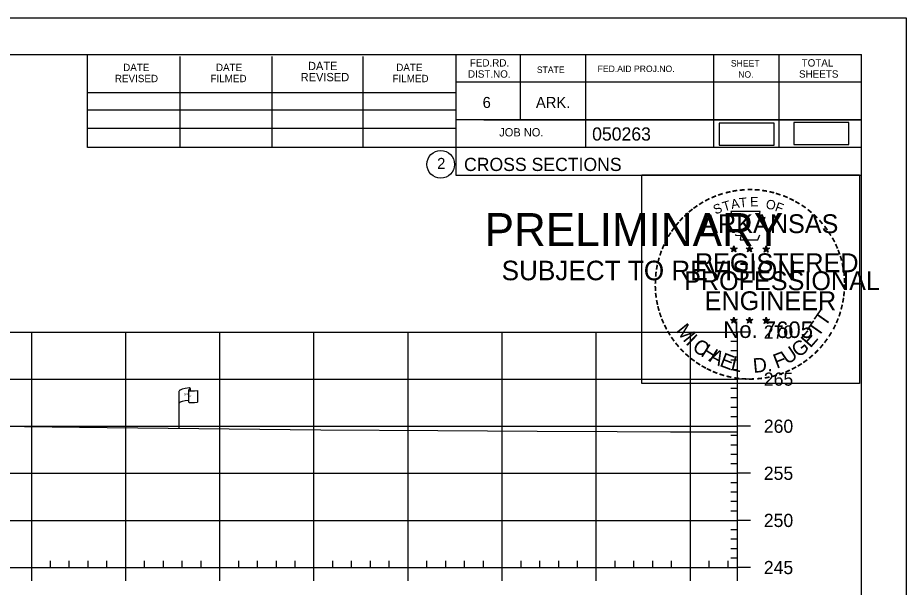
# Model space of a CAD drawing. Extents: x 1365647 to 1367999, y 387113 to 400173.
# Drawn here: x 1365962.6 to 1366057, y 393712.4 to 393772.9 of the extents above; entities that cross this region are included whole.
import ezdxf

# ---------------------------------------------------------------- set-up
doc = ezdxf.new("R2010")
doc.units = 0
for name, color, linetype in [('E_Existing ROW', 7, 'Continuous'), ('R_Axis', 7, 'Continuous'), ('R_Axis Annot', 7, 'Continuous'), ('R_Border', 7, 'Continuous'), ('R_Border PE', 7, 'Continuous'), ('R_Border Prem', 7, 'Continuous'), ('R_Detour', 7, 'Continuous'), ('R_Exist Surface', 7, 'Continuous'), ('R_Grid', 7, 'Continuous'), ('R_No Plot', 7, 'Continuous')]:
    doc.layers.add(name, color=color, linetype=linetype)

msp = doc.modelspace()

# ---------------------------------------------------------------- linework, layer by layer
at = {"layer": 'E_Existing ROW'}
for p, q in [((1365979.781, 393729.307), (1365979.781, 393733.257)), ((1365980.777, 393733.352), (1365980.777, 393733.339)), ((1365980.777, 393733.339), (1365980.777, 393732.112)), ((1365980.944, 393733.508), (1365980.944, 393733.268)), ((1365981.712, 393733.315), (1365981.712, 393732.074))]:
    msp.add_line(p, q, dxfattribs=at)
for centre, radius, start, end in [((1365980.855, 393733.352), 0.078, 88.6458, 274.28284), ((1365980.866, 393733.508), 0.0783, 263.07118, 93.95638), ((1365980.855, 393732.112), 0.0783, 180, 273.95638)]:
    msp.add_arc(centre, radius, start, end, dxfattribs=at)
for centre, major_axis, ratio, start_param, end_param in [((1365981.363, 393733.301), (-1.582, -0.043), 0.19887, 5.030368, 6.283185), ((1365982.071, 393733.416), (-1.227, -0.134), 0.052933, 0.159456, 1.268315), ((1365981.358, 393731.983), (-1.582, -0.043), 0.19887, 5.083035, 6.194897), ((1365982.071, 393732.176), (-1.227, -0.134), 0.052933, 0.159456, 1.268315)]:
    msp.add_ellipse(centre, major_axis=major_axis, ratio=ratio, start_param=start_param, end_param=end_param, dxfattribs=at)
at = {"layer": 'R_Axis'}
for p, q in [((1366039.095, 393714.519), (1366039.095, 393739.519)), ((1366040.495, 393739.519), (1366039.095, 393739.519)), ((1366039.095, 393738.519), (1366038.395, 393738.519)), ((1366039.095, 393737.519), (1366038.395, 393737.519)), ((1366039.095, 393736.519), (1366038.395, 393736.519)), ((1366039.095, 393735.519), (1366038.395, 393735.519)), ((1366040.495, 393734.519), (1366039.095, 393734.519)), ((1366039.095, 393733.519), (1366038.395, 393733.519)), ((1366039.095, 393732.519), (1366038.395, 393732.519)), ((1366039.095, 393731.519), (1366038.395, 393731.519)), ((1366039.095, 393730.519), (1366038.395, 393730.519)), ((1366040.495, 393729.519), (1366039.095, 393729.519)), ((1366039.095, 393728.519), (1366038.395, 393728.519)), ((1366039.095, 393727.519), (1366038.395, 393727.519)), ((1366039.095, 393726.519), (1366038.395, 393726.519)), ((1366039.095, 393725.519), (1366038.395, 393725.519)), ((1366040.495, 393724.519), (1366039.095, 393724.519)), ((1366039.095, 393723.519), (1366038.395, 393723.519)), ((1366039.095, 393722.519), (1366038.395, 393722.519)), ((1366039.095, 393721.519), (1366038.395, 393721.519)), ((1366039.095, 393720.519), (1366038.395, 393720.519)), ((1366040.495, 393719.519), (1366039.095, 393719.519)), ((1366039.095, 393718.519), (1366038.395, 393718.519)), ((1366039.095, 393717.519), (1366038.395, 393717.519)), ((1366039.095, 393716.519), (1366038.395, 393716.519)), ((1365966.095, 393714.519), (1365966.095, 393715.219)), ((1365968.095, 393714.519), (1365968.095, 393715.219)), ((1365970.095, 393714.519), (1365970.095, 393715.219)), ((1365972.095, 393714.519), (1365972.095, 393715.219)), ((1365976.095, 393714.519), (1365976.095, 393715.219)), ((1365978.095, 393714.519), (1365978.095, 393715.219)), ((1365980.095, 393714.519), (1365980.095, 393715.219)), ((1365982.095, 393714.519), (1365982.095, 393715.219)), ((1365986.095, 393714.519), (1365986.095, 393715.219)), ((1365988.095, 393714.519), (1365988.095, 393715.219)), ((1365990.095, 393714.519), (1365990.095, 393715.219)), ((1365992.095, 393714.519), (1365992.095, 393715.219)), ((1365996.095, 393714.519), (1365996.095, 393715.219)), ((1365998.095, 393714.519), (1365998.095, 393715.219)), ((1366000.095, 393714.519), (1366000.095, 393715.219)), ((1366002.095, 393714.519), (1366002.095, 393715.219)), ((1366006.095, 393714.519), (1366006.095, 393715.219)), ((1366008.095, 393714.519), (1366008.095, 393715.219)), ((1366010.095, 393714.519), (1366010.095, 393715.219)), ((1366012.095, 393714.519), (1366012.095, 393715.219)), ((1366016.095, 393714.519), (1366016.095, 393715.219)), ((1366018.095, 393714.519), (1366018.095, 393715.219)), ((1366020.095, 393714.519), (1366020.095, 393715.219)), ((1366022.095, 393714.519), (1366022.095, 393715.219)), ((1366026.095, 393714.519), (1366026.095, 393715.219)), ((1366028.095, 393714.519), (1366028.095, 393715.219)), ((1366030.095, 393714.519), (1366030.095, 393715.219)), ((1366032.095, 393714.519), (1366032.095, 393715.219)), ((1366036.095, 393714.519), (1366036.095, 393715.219)), ((1366038.095, 393714.519), (1366038.095, 393715.219)), ((1366039.095, 393715.519), (1366038.395, 393715.519)), ((1365749.095, 393714.519), (1366039.095, 393714.519)), ((1365964.095, 393713.119), (1365964.095, 393714.519)), ((1365974.095, 393713.119), (1365974.095, 393714.519)), ((1365984.095, 393713.119), (1365984.095, 393714.519)), ((1365994.095, 393713.119), (1365994.095, 393714.519)), ((1366004.095, 393713.119), (1366004.095, 393714.519)), ((1366014.095, 393713.119), (1366014.095, 393714.519)), ((1366024.095, 393713.119), (1366024.095, 393714.519)), ((1366034.095, 393713.119), (1366034.095, 393714.519)), ((1366039.095, 393713.119), (1366039.095, 393714.519)), ((1366040.495, 393714.519), (1366039.095, 393714.519))]:
    msp.add_line(p, q, dxfattribs=at)
at = {"layer": 'R_Border'}
for p, q in [((1365736.095, 393768.979), (1366052.275, 393768.979)), ((1365970.015, 393759.099), (1365970.015, 393768.979)), ((1365979.875, 393759.099), (1365979.875, 393768.779)), ((1365989.635, 393759.099), (1365989.635, 393768.779)), ((1365999.315, 393759.099), (1365999.315, 393768.779)), ((1366009.175, 393768.979), (1366009.175, 393756.179)), ((1366016.015, 393768.979), (1366016.015, 393762.039)), ((1366022.955, 393768.979), (1366022.955, 393759.099)), ((1366036.535, 393768.979), (1366036.535, 393759.099)), ((1366043.475, 393768.979), (1366043.475, 393759.099)), ((1366052.275, 393563.519), (1366052.275, 393768.979)), ((1366052.275, 393766.039), (1366009.175, 393766.039)), ((1366052.275, 393766.059), (1366052.275, 393766.059)), ((1365970.015, 393764.959), (1366009.175, 393764.959)), ((1365970.015, 393763.099), (1366009.175, 393763.099)), ((1365970.015, 393759.099), (1365970.015, 393761.159)), ((1365970.015, 393761.159), (1366009.175, 393761.159)), ((1366052.275, 393762.039), (1366009.175, 393762.039)), ((1366012.135, 393762.039), (1366052.275, 393762.039)), ((1366052.275, 393759.099), (1365970.015, 393759.099)), ((1366009.175, 393756.179), (1366052.275, 393756.179))]:
    msp.add_line(p, q, dxfattribs=at)
msp.add_circle((1366007.562, 393757.314), 1.467, dxfattribs=at)
at = {"layer": 'R_Border PE'}
for p, q in [((1366038.356, 393748.425), (1366038.705, 393748.314)), ((1366038.356, 393748.425), (1366038.609, 393748.38)), ((1366038.356, 393748.425), (1366038.593, 393748.303)), ((1366038.489, 393748.017), (1366038.705, 393748.314)), ((1366038.489, 393748.017), (1366038.615, 393748.261)), ((1366038.489, 393748.017), (1366038.703, 393748.234)), ((1366038.705, 393748.679), (1366038.664, 393748.427)), ((1366038.918, 393748.017), (1366038.703, 393748.231)), ((1366038.705, 393748.314), (1366038.705, 393748.679)), ((1366038.705, 393748.679), (1366038.754, 393748.429)), ((1366039.052, 393748.425), (1366038.705, 393748.314)), ((1366038.918, 393748.017), (1366038.705, 393748.314)), ((1366039.052, 393748.425), (1366038.766, 393748.376)), ((1366038.918, 393748.017), (1366038.781, 393748.308)), ((1366039.052, 393748.425), (1366038.848, 393748.323)), ((1366040.026, 393748.425), (1366040.375, 393748.314)), ((1366040.026, 393748.425), (1366040.279, 393748.38)), ((1366040.026, 393748.425), (1366040.263, 393748.303)), ((1366040.159, 393748.017), (1366040.375, 393748.314)), ((1366040.159, 393748.017), (1366040.285, 393748.261)), ((1366040.159, 393748.017), (1366040.373, 393748.234)), ((1366040.375, 393748.679), (1366040.334, 393748.427)), ((1366040.588, 393748.017), (1366040.373, 393748.231)), ((1366040.375, 393748.314), (1366040.375, 393748.679)), ((1366040.375, 393748.679), (1366040.424, 393748.429)), ((1366040.722, 393748.425), (1366040.375, 393748.314)), ((1366040.588, 393748.017), (1366040.375, 393748.314)), ((1366040.722, 393748.425), (1366040.436, 393748.376)), ((1366040.588, 393748.017), (1366040.451, 393748.308)), ((1366040.722, 393748.425), (1366040.518, 393748.323)), ((1366041.79, 393748.413), (1366042.139, 393748.302)), ((1366041.79, 393748.413), (1366042.043, 393748.368)), ((1366041.79, 393748.413), (1366042.027, 393748.291)), ((1366041.923, 393748.005), (1366042.139, 393748.302)), ((1366041.923, 393748.005), (1366042.049, 393748.249)), ((1366041.923, 393748.005), (1366042.137, 393748.222)), ((1366042.139, 393748.667), (1366042.098, 393748.415)), ((1366042.352, 393748.005), (1366042.137, 393748.219)), ((1366042.139, 393748.302), (1366042.139, 393748.667)), ((1366042.139, 393748.667), (1366042.188, 393748.417)), ((1366042.486, 393748.413), (1366042.139, 393748.302)), ((1366042.352, 393748.005), (1366042.139, 393748.302)), ((1366042.486, 393748.413), (1366042.2, 393748.364)), ((1366042.352, 393748.005), (1366042.215, 393748.296)), ((1366042.486, 393748.413), (1366042.282, 393748.311)), ((1366038.352, 393740.852), (1366038.701, 393740.741)), ((1366038.352, 393740.852), (1366038.605, 393740.807)), ((1366038.352, 393740.852), (1366038.589, 393740.73)), ((1366038.485, 393740.444), (1366038.701, 393740.741)), ((1366038.485, 393740.444), (1366038.611, 393740.688)), ((1366038.485, 393740.444), (1366038.699, 393740.661)), ((1366038.701, 393741.106), (1366038.66, 393740.854)), ((1366038.914, 393740.444), (1366038.699, 393740.658)), ((1366038.701, 393740.741), (1366038.701, 393741.106)), ((1366038.701, 393741.106), (1366038.75, 393740.856)), ((1366039.048, 393740.852), (1366038.701, 393740.741)), ((1366038.914, 393740.444), (1366038.701, 393740.741)), ((1366039.048, 393740.852), (1366038.762, 393740.803)), ((1366038.914, 393740.444), (1366038.777, 393740.735)), ((1366039.048, 393740.852), (1366038.844, 393740.75)), ((1366040.021, 393740.852), (1366040.37, 393740.741)), ((1366040.021, 393740.852), (1366040.274, 393740.807)), ((1366040.021, 393740.852), (1366040.258, 393740.73)), ((1366040.154, 393740.444), (1366040.37, 393740.741)), ((1366040.154, 393740.444), (1366040.28, 393740.688)), ((1366040.154, 393740.444), (1366040.368, 393740.661)), ((1366040.37, 393741.106), (1366040.329, 393740.854)), ((1366040.583, 393740.444), (1366040.368, 393740.658)), ((1366040.37, 393740.741), (1366040.37, 393741.106)), ((1366040.37, 393741.106), (1366040.419, 393740.856)), ((1366040.717, 393740.852), (1366040.37, 393740.741)), ((1366040.583, 393740.444), (1366040.37, 393740.741)), ((1366040.717, 393740.852), (1366040.431, 393740.803)), ((1366040.583, 393740.444), (1366040.446, 393740.735)), ((1366040.717, 393740.852), (1366040.513, 393740.75)), ((1366041.788, 393740.842), (1366042.137, 393740.731)), ((1366041.788, 393740.842), (1366042.041, 393740.797)), ((1366041.788, 393740.842), (1366042.025, 393740.72)), ((1366041.921, 393740.434), (1366042.137, 393740.731)), ((1366041.921, 393740.434), (1366042.047, 393740.678)), ((1366041.921, 393740.434), (1366042.135, 393740.651)), ((1366042.137, 393741.096), (1366042.096, 393740.844)), ((1366042.35, 393740.434), (1366042.135, 393740.648)), ((1366042.137, 393740.731), (1366042.137, 393741.096)), ((1366042.137, 393741.096), (1366042.186, 393740.846)), ((1366042.484, 393740.842), (1366042.137, 393740.731)), ((1366042.35, 393740.434), (1366042.137, 393740.731)), ((1366042.484, 393740.842), (1366042.198, 393740.793)), ((1366042.35, 393740.434), (1366042.213, 393740.725)), ((1366042.484, 393740.842), (1366042.28, 393740.74))]:
    msp.add_line(p, q, dxfattribs=at)
for points in [[(1366038.397, 393752.303), (1366038.666, 393751.476)], [(1366041.908, 393751.381), (1366042.05, 393751.665), (1366041.365, 393751.641), (1366041.513, 393752.303), (1366038.397, 393752.303)], [(1366038.889, 393749.88), (1366038.889, 393749.793), (1366039.452, 393749.774), (1366039.398, 393749.301), (1366041.268, 393749.301), (1366041.469, 393749.837)], [(1366038.705, 393748.679), (1366038.918, 393748.017), (1366038.356, 393748.425), (1366039.052, 393748.425), (1366038.489, 393748.017), (1366038.705, 393748.679)], [(1366040.375, 393748.679), (1366040.588, 393748.017), (1366040.026, 393748.425), (1366040.722, 393748.425), (1366040.159, 393748.017), (1366040.375, 393748.679)], [(1366042.139, 393748.667), (1366042.352, 393748.005), (1366041.79, 393748.413), (1366042.486, 393748.413), (1366041.923, 393748.005), (1366042.139, 393748.667)], [(1366038.701, 393741.106), (1366038.914, 393740.444), (1366038.352, 393740.852), (1366039.048, 393740.852), (1366038.485, 393740.444), (1366038.701, 393741.106)], [(1366040.37, 393741.106), (1366040.583, 393740.444), (1366040.021, 393740.852), (1366040.717, 393740.852), (1366040.154, 393740.444), (1366040.37, 393741.106)], [(1366042.137, 393741.096), (1366042.35, 393740.434), (1366041.788, 393740.842), (1366042.484, 393740.842), (1366041.921, 393740.434), (1366042.137, 393741.096)]]:
    msp.add_lwpolyline(points, dxfattribs=at)
for centre, radius in [((1366038.704, 393748.314), 0.172), ((1366038.704, 393748.314), 0.145), ((1366038.704, 393748.314), 0.116), ((1366038.704, 393748.314), 0.0991), ((1366038.704, 393748.314), 0.0747), ((1366038.704, 393748.314), 0.0495), ((1366038.704, 393748.314), 0.0296), ((1366040.374, 393748.314), 0.172), ((1366040.374, 393748.314), 0.145), ((1366040.374, 393748.314), 0.116), ((1366040.374, 393748.314), 0.0991), ((1366040.374, 393748.314), 0.0747), ((1366040.374, 393748.314), 0.0495), ((1366040.374, 393748.314), 0.0296), ((1366042.138, 393748.302), 0.172), ((1366042.138, 393748.302), 0.145), ((1366042.138, 393748.302), 0.116), ((1366042.138, 393748.302), 0.0991), ((1366042.138, 393748.302), 0.0747), ((1366042.138, 393748.302), 0.0495), ((1366042.138, 393748.302), 0.0296), ((1366038.7, 393740.741), 0.172), ((1366038.7, 393740.741), 0.145), ((1366038.7, 393740.741), 0.116), ((1366038.7, 393740.741), 0.0991), ((1366038.7, 393740.741), 0.0747), ((1366038.7, 393740.741), 0.0495), ((1366038.7, 393740.741), 0.0296), ((1366040.369, 393740.741), 0.172), ((1366040.369, 393740.741), 0.145), ((1366040.369, 393740.741), 0.116), ((1366040.369, 393740.741), 0.0991), ((1366040.369, 393740.741), 0.0747), ((1366040.369, 393740.741), 0.0495), ((1366040.369, 393740.741), 0.0296), ((1366042.136, 393740.731), 0.172), ((1366042.136, 393740.731), 0.145), ((1366042.136, 393740.731), 0.116), ((1366042.136, 393740.731), 0.0991), ((1366042.136, 393740.731), 0.0747), ((1366042.136, 393740.731), 0.0495), ((1366042.136, 393740.731), 0.0296)]:
    msp.add_circle(centre, radius, dxfattribs=at)
at = {"layer": 'R_Detour'}
for points in [[(1366037.165, 393759.369), (1366042.998, 393759.369), (1366042.998, 393761.68), (1366037.165, 393761.68)], [(1366045.079, 393759.432), (1366050.912, 393759.432), (1366050.912, 393761.743), (1366045.079, 393761.743)]]:
    msp.add_lwpolyline(points, close=True, dxfattribs=at)
at = {"layer": 'R_Exist Surface'}
msp.add_lwpolyline([(1365960.366, 393729.524), (1365972.103, 393729.39), (1365994.82, 393729.143), (1366007.254, 393729.05), (1366017.81, 393728.992), (1366026.32, 393728.946), (1366031.987, 393728.916), (1366039.095, 393728.91)], dxfattribs=at)
at = {"layer": 'R_Grid'}
for p, q in [((1365749.095, 393739.519), (1366039.095, 393739.519)), ((1365964.095, 393714.519), (1365964.095, 393739.519)), ((1365974.095, 393714.519), (1365974.095, 393739.519)), ((1365984.095, 393714.519), (1365984.095, 393739.519)), ((1365994.095, 393714.519), (1365994.095, 393739.519)), ((1366004.095, 393714.519), (1366004.095, 393739.519)), ((1366014.095, 393714.519), (1366014.095, 393739.519)), ((1366024.095, 393714.519), (1366024.095, 393739.519)), ((1366034.095, 393714.519), (1366034.095, 393739.519)), ((1366039.095, 393714.519), (1366039.095, 393739.519)), ((1365749.095, 393734.519), (1366039.095, 393734.519)), ((1365749.095, 393729.519), (1366039.095, 393729.519)), ((1365749.095, 393724.519), (1366039.095, 393724.519)), ((1365749.095, 393719.519), (1366039.095, 393719.519)), ((1365749.095, 393714.519), (1366039.095, 393714.519))]:
    msp.add_line(p, q, dxfattribs=at)
at = {"layer": 'R_No Plot'}
msp.add_line((1365723.694, 393772.873), (1366057.027, 393772.873), dxfattribs=at)
for points in [[(1365723.687, 393772.873), (1366057.027, 393772.873), (1366057.027, 393559.536), (1365723.687, 393559.536)], [(1366028.946, 393756.211), (1366052.044, 393756.211), (1366052.044, 393734.061), (1366028.946, 393734.061)]]:
    msp.add_lwpolyline(points, close=True, dxfattribs=at)

# ---------------------------------------------------------------- texts
at = {"layer": 'E_Existing ROW'}
for s, height, rotation, p in [('R ', 0.2, 9.98841, (1365980.301, 393732.759)), (' O', 0.2, 9.98841, (1365980.446, 393732.804)), ('W', 0.2, 351.17882, (1365980.776, 393732.635)), ('DWB 11-9-07', 0.001, 90, (1365980.944, 393733.268)), ('DWB 11-9-07', 0.001, 5.07169, (1365981.702, 393732.074)), ('DWB 11-9-07', 0.001, 90, (1365979.781, 393729.307))]:
    msp.add_text(s, height=height, rotation=rotation, dxfattribs=at).set_placement(p)
at = {"layer": 'R_Axis Annot'}
for s, p in [('270', (1366041.895, 393738.819)), ('265', (1366041.895, 393733.819)), ('260', (1366041.895, 393728.819)), ('255', (1366041.895, 393723.819)), ('250', (1366041.895, 393718.819)), ('245', (1366041.895, 393713.819))]:
    msp.add_text(s, height=1.4, dxfattribs=at).set_placement(p)
at = {"layer": 'R_Border'}
for s, height, p in [('DATE', 0.7819, (1365973.815, 393767.219)), ('DATE', 0.7819, (1365983.675, 393767.219)), ('DATE', 0.8792, (1365993.455, 393767.319)), ('DATE', 0.7819, (1366002.835, 393767.219)), ('FED.RD.', 0.7819, (1366010.655, 393767.699)), ('FED.AID PROJ.NO.', 0.684, (1366024.235, 393767.119)), ('SHEET', 0.684, (1366038.395, 393767.699)), ('TOTAL', 0.7819, (1366045.915, 393767.699)), ('REVISED', 0.7819, (1365972.935, 393766.039)), ('FILMED', 0.7819, (1365983.095, 393766.039)), ('REVISED', 0.8792, (1365992.675, 393766.139)), ('FILMED', 0.7819, (1366002.435, 393766.039)), ('DIST.NO.', 0.7819, (1366010.455, 393766.519)), ('STATE', 0.684, (1366017.775, 393767.019)), ('NO.', 0.684, (1366039.175, 393766.519)), ('SHEETS', 0.7819, (1366045.635, 393766.519)), ('6', 1.172, (1366012.015, 393763.299)), ('ARK.', 1.1723, (1366017.675, 393763.299)), ('JOB NO.', 0.8792, (1366013.775, 393760.279)), ('050263', 1.4, (1366023.651, 393759.838)), ('2', 1.172, (1366007.179, 393756.828)), ('CROSS SECTIONS', 1.4, (1366010.038, 393756.609))]:
    msp.add_text(s, height=height, rotation=360, dxfattribs=at).set_placement(p)
at = {"layer": 'R_Border PE'}
for s, height, rotation, p in [('-', 1.6, 10.21935, (1366038.573, 393753.833)), ('-', 1.6, 5.89682, (1366039.302, 393753.943)), ('-', 1.6, 0.18623, (1366040.074, 393754.015)), ('-', 1.6, 357.74304, (1366040.797, 393754.002)), ('-', 1.6, 352.16172, (1366041.541, 393753.946)), ('-', 1.6, 28.79182, (1366035.878, 393752.844)), ('-', 1.6, 24.30721, (1366036.511, 393753.161)), ('-', 1.6, 19.17608, (1366037.145, 393753.43)), ('-', 1.6, 13.63015, (1366037.895, 393753.671)), ('A', 1, 11.21318, (1366038.492, 393752.563)), ('T', 1, 6.02276, (1366039.341, 393752.729)), ('E', 1, 0.83234, (1366040.446, 393752.839)), ('-', 1.6, 347.20489, (1366042.26, 393753.832)), ('-', 1.6, 342.3362, (1366042.895, 393753.677)), ('-', 1.6, 337.85509, (1366043.63, 393753.454)), ('-', 1.6, 334.12109, (1366044.261, 393753.183)), ('-', 1.6, 36.23174, (1366034.703, 393752.079)), ('-', 1.6, 34.06357, (1366035.281, 393752.474)), ('S', 1, 21.59401, (1366036.752, 393751.981)), ('T', 1, 16.4036, (1366037.666, 393752.312)), ('O', 1, 350.4515, (1366042.05, 393752.629)), ('F', 1, 340.07066, (1366043.004, 393752.401)), ('-', 1.6, 329.64089, (1366044.84, 393752.9)), ('-', 1.6, 325.86266, (1366045.483, 393752.539)), ('-', 1.6, 48.42305, (1366033.346, 393750.806)), ('-', 1.6, 42.96224, (1366033.794, 393751.284)), ('-', 1.6, 38.95066, (1366034.227, 393751.701)), ('ARKANSAS', 2, 360, (1366035.25, 393750.015)), ('-', 1.6, 320.52971, (1366046.093, 393752.113)), ('-', 1.6, 315.57859, (1366046.692, 393751.625)), ('-', 1.6, 50.61417, (1366032.943, 393750.32)), ('-', 1.6, 309.87973, (1366047.261, 393751.075)), ('-', 1.6, 306.65218, (1366047.786, 393750.473)), ('-', 1.6, 58.07063, (1366032.205, 393749.226)), ('-', 1.6, 54.23247, (1366032.53, 393749.753)), ('-', 1.4, 303.67529, (1366048.272, 393749.905)), ('-', 1.6, 62.87135, (1366031.892, 393748.612)), ('-', 1.6, 299.66835, (1366048.591, 393749.298)), ('-', 1.6, 294.66279, (1366048.915, 393748.686)), ('-', 1.6, 72.39447, (1366031.414, 393747.371)), ('-', 1.6, 67.77427, (1366031.633, 393748.001)), ('DWB', 0.01, 360, (1366038.691, 393748.309)), ('DWB', 0.01, 360, (1366040.361, 393748.309)), ('DWB', 0.01, 360, (1366042.125, 393748.297)), ('-', 1.6, 290.57283, (1366049.172, 393748.109)), ('-', 1.6, 75.46096, (1366031.217, 393746.657)), ('REGISTERED', 2, 360, (1366034.572, 393745.866)), ('-', 1.6, 285.12326, (1366049.406, 393747.529)), ('-', 1.6, 81.20126, (1366031.085, 393745.944)), ('-', 1.6, 280.54934, (1366049.606, 393746.787)), ('-', 1.6, 89.06224, (1366030.984, 393744.552)), ('-', 1.6, 85.18634, (1366031.009, 393745.253)), ('PROFESSIONAL', 2, 360, (1366033.424, 393743.962)), ('-', 1.6, 276.59616, (1366049.768, 393746.019)), ('-', 1.6, 274.33011, (1366049.828, 393745.297)), ('-', 1.6, 94.19588, (1366031.019, 393743.827)), ('-', 1.6, 269.94067, (1366049.862, 393744.665)), ('-', 1.6, 98.94793, (1366031.091, 393743.16)), ('ENGINEER', 2, 360, (1366035.611, 393741.837)), ('-', 1.6, 263.5172, (1366049.843, 393743.999)), ('-', 1.6, 101.71495, (1366031.226, 393742.427)), ('-', 1.6, 105.45785, (1366031.388, 393741.832)), ('-', 1.6, 255.7626, (1366049.662, 393742.667)), ('-', 1.6, 260.99529, (1366049.772, 393743.345)), ('-', 1.6, 109.08742, (1366031.603, 393741.201)), ('T', 1.54, 55.05496, (1366048.42, 393740.006)), ('-', 1.6, 252.86809, (1366049.481, 393741.947)), ('-', 1.6, 114.06432, (1366031.857, 393740.605)), ('M', 1.54, 308.91747, (1366032.472, 393739.632)), ('No. 7605', 1.757, 360, (1366037.585, 393738.886)), ('DWB', 0.01, 360, (1366038.686, 393740.737)), ('DWB', 0.01, 360, (1366040.355, 393740.735)), ('DWB', 0.01, 360, (1366042.122, 393740.726)), ('T', 1.54, 55.05496, (1366047.689, 393738.886)), ('-', 1.6, 247.88866, (1366049.258, 393741.274)), ('-', 1.6, 115.72885, (1366032.162, 393739.987)), ('-', 1.6, 120.44712, (1366032.519, 393739.401)), ('E', 1.54, 48.73133, (1366046.843, 393737.759)), ('-', 1.6, 239.07125, (1366048.602, 393739.893)), ('-', 1.6, 244.61971, (1366048.996, 393740.645)), ('-', 1.6, 125.89344, (1366032.922, 393738.84)), ('I', 1.54, 316.46364, (1366033.514, 393738.312)), ('C', 1.54, 324.01974, (1366034.187, 393737.689)), ('G', 1.54, 38.21734, (1366045.59, 393736.739)), ('-', 1.6, 233.84524, (1366048.2, 393739.24)), ('-', 1.6, 130.71812, (1366033.384, 393738.288)), ('-', 1.6, 134.22381, (1366033.901, 393737.743)), ('H', 1.54, 327.53419, (1366035.097, 393737.034)), ('A', 1.54, 332.55127, (1366035.951, 393736.497)), ('U', 1.54, 34.40523, (1366044.391, 393736.006)), ('-', 1.6, 225.76533, (1366047.291, 393738.11)), ('-', 1.6, 231.25377, (1366047.77, 393738.674)), ('-', 1.6, 138.93382, (1366034.426, 393737.279)), ('-', 1.6, 144.64634, (1366034.982, 393736.873)), ('E', 1.54, 339.20679, (1366037.109, 393735.935)), ('L', 1.54, 346.2929, (1366038.301, 393735.511)), ('D.', 1.54, 5.26016, (1366040.804, 393735.174)), ('F', 1.54, 20.82016, (1366043.254, 393735.612)), ('-', 1.6, 215.73633, (1366046.22, 393737.129)), ('-', 1.6, 221.08509, (1366046.769, 393737.601)), ('-', 1.6, 148.08978, (1366035.543, 393736.502)), ('-', 1.6, 151.57039, (1366036.122, 393736.177)), ('-', 1.6, 154.60019, (1366036.644, 393735.93)), ('-', 1.6, 207.35684, (1366045.128, 393736.396)), ('-', 1.6, 212.24909, (1366045.686, 393736.742)), ('-', 1.6, 158.56121, (1366037.268, 393735.676)), ('-', 1.6, 162.79826, (1366037.955, 393735.463)), ('-', 1.6, 167.55551, (1366038.67, 393735.299)), ('-', 1.6, 173.11546, (1366039.442, 393735.189)), ('-', 1.6, 191.28576, (1366042.479, 393735.363)), ('-', 1.6, 195.47429, (1366043.208, 393735.562)), ('-', 1.6, 200.71842, (1366043.885, 393735.804)), ('-', 1.6, 204.25161, (1366044.504, 393736.077)), ('-', 1.6, 176.51827, (1366040.19, 393735.136)), ('-', 1.6, 181.59176, (1366040.934, 393735.155)), ('-', 1.6, 185.81666, (1366041.743, 393735.231))]:
    msp.add_text(s, height=height, rotation=rotation, dxfattribs=at).set_placement(p)
at = {"layer": 'R_Border Prem'}
for s, height, p in [('PRELIMINARY', 3.5, (1366012.226, 393748.642)), ('DWB', 0.01, (1366012.973, 393750.491)), ('SUBJECT TO REVISION', 2.07511, (1366014.035, 393745.013))]:
    msp.add_text(s, height=height, rotation=360, dxfattribs=at).set_placement(p)

doc.saveas('drawing.dxf')
